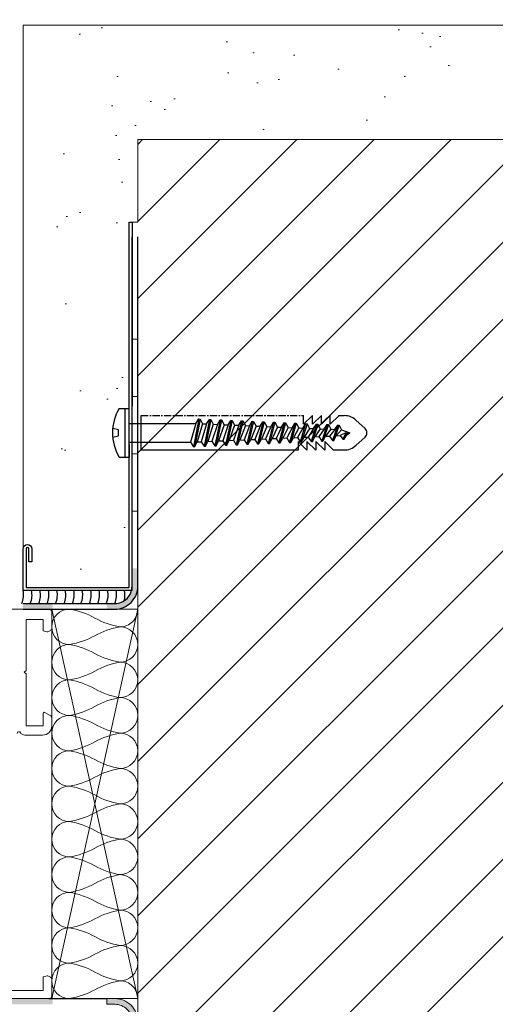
# Model space of a CAD drawing. Header units: millimetres. Extents: x 3652085 to 3778338, y -303702 to -273644.
# Tile 358 of 588: x 3710904 to 3710987, y -276478 to -276306. Entities that reach past the tile are written whole.
import ezdxf

# ---------------------------------------------------------------- set-up
doc = ezdxf.new("R2010")
doc.units = ezdxf.units.MM
doc.header["$PDMODE"] = 34
for name, pattern in [('CENTER', [2, 1.25, -0.25, 0.25, -0.25]), ('DASHED', [0.75, 0.5, -0.25]), ('HIDDEN2', [4.7625, 3.175, -1.5875])]:
    doc.linetypes.add(name, pattern=pattern)
for name, color, linetype, lineweight in [('004 Brick Wall', 7, 'Continuous', 0), ('021 Various', 7, 'Continuous', 5), ('A-Detl-Thin', 150, 'Continuous', 18), ('DIM-03    (HAUSART)', 111, 'Continuous', 5), ('G-Detl-Thin', 151, 'Continuous', 25)]:
    doc.layers.add(name, color=color, linetype=linetype, lineweight=lineweight)
for name, color, linetype in [('1', 7, 'Continuous'), ('ATTACHMT', 7, 'Continuous'), ('FIXINGS', 7, 'Continuous')]:
    doc.layers.add(name, color=color, linetype=linetype)
doc.styles.add('1-20 Eng HA', font='arial.ttf', dxfattribs={"height": 40})
doc.dimstyles.new('1-20 Eng HA', dxfattribs={"dimtxt": 40, "dimasz": 16, "dimexe": 16, "dimexo": 5, "dimgap": 5, "dimtad": 1, "dimdec": 0, "dimlfac": -1, "dimzin": 0, "dimdsep": 46, "dimtxsty": '1-20 Eng HA', "dimblk": 'OBLIQUE', "dimcen": 0.09, "dimdle": 16, "dimclrd": 256, "dimclre": 256, "dimclrt": 256, "dimadec": 0, "dimazin": 0, "dimtfac": 1, "dimtdec": 0, "dimtofl": 0, "dimtmove": 0, "dimatfit": 3, "dimldrblk": 'OBLIQUE', "dimfxl": 1, "dimtolj": 1, "dimtzin": 0, "dimlwe": 0, "dimarcsym": 0})

# ---------------------------------------------------------------- blocks, each defined once
blk = doc.blocks.new('_Oblique')
at = {"color": 0, "linetype": 'ByBlock', "lineweight": -2}
blk.add_line((-0.5, -0.5), (0.5, 0.5), dxfattribs=at)
blk = doc.blocks.new('*D530')
at = {"layer": 'Defpoints', "color": 0, "lineweight": 0, "transparency": 16777216}
for p in [(3710889.56, -276474.75), (3709959.65, -276476.55), (3710889.56, -276682.11)]:
    blk.add_point(p, dxfattribs=at)
at = {"layer": 'DIM-03    (HAUSART)', "linetype": 'HIDDEN2', "lineweight": 0, "transparency": 16777216}
for p, q in [((3710889.56, -276479.75), (3710889.56, -276698.11)), ((3709959.65, -276481.55), (3709959.65, -276698.11))]:
    blk.add_line(p, q, dxfattribs=at)
at = {"layer": 'DIM-03    (HAUSART)', "lineweight": -2, "transparency": 16777216}
blk.add_line((3709943.65, -276682.11), (3710905.56, -276682.11), dxfattribs=at)
at = {"layer": 'DIM-03    (HAUSART)', "lineweight": -2, "transparency": 16777216, "xscale": 16, "yscale": 16, "zscale": 16, "rotation": 180}
blk.add_blockref('_Oblique', (3709959.65, -276682.11), dxfattribs=at)
at = {"layer": 'DIM-03    (HAUSART)', "lineweight": -2, "transparency": 16777216, "xscale": 16, "yscale": 16, "zscale": 16}
blk.add_blockref('_Oblique', (3710889.56, -276682.11), dxfattribs=at)
at = {"layer": 'DIM-03    (HAUSART)', "lineweight": 0, "transparency": 16777216, "insert": (3710424.61, -276656.68), "char_height": 40, "attachment_point": 5, "style": '1-20 Eng HA'}
blk.add_mtext('\\A1;930', dxfattribs=at)
blk = doc.blocks.new('Dubel_1')
at = {"layer": 'FIXINGS', "color": 7}
for p, q in [((1.14, 4.24), (2.9, 4.24)), ((2.23, -4.24), (2.23, 4.24)), ((2.9, 2.04), (2.9, 4.24)), ((2.9, -2.04), (2.9, 2.04)), ((5, -3), (5, 3)), ((15.07, 2.42), (14.13, -2.42)), ((15.3, 2.41), (14.36, -2.41)), ((14.57, 1.63), (15.07, 2.42)), ((15.07, 2.42), (15.3, 2.41)), ((15.3, 2.41), (15.73, 1.58)), ((16.93, 2.34), (16, -2.34)), ((17.16, 2.33), (16.23, -2.33)), ((16.43, 1.55), (16.93, 2.34)), ((16.93, 2.34), (17.16, 2.33)), ((17.16, 2.33), (17.59, 1.5)), ((18.79, 2.26), (17.86, -2.26)), ((19.03, 2.25), (18.09, -2.25)), ((18.3, 1.47), (18.79, 2.26)), ((18.79, 2.26), (19.03, 2.25)), ((19.03, 2.25), (19.46, 1.42)), ((20.66, 2.17), (19.73, -2.17)), ((20.89, 2.16), (19.96, -2.16)), ((20.16, 1.39), (20.66, 2.17)), ((20.66, 2.17), (20.89, 2.16)), ((20.89, 2.16), (21.32, 1.34)), ((22.52, 2.09), (21.59, -2.09)), ((22.76, 2.08), (21.82, -2.08)), ((22.03, 1.31), (22.52, 2.09)), ((22.52, 2.09), (22.76, 2.08)), ((22.76, 2.08), (23.19, 1.26)), ((24.39, 2.01), (23.46, -2.01)), ((24.62, 2), (23.69, -2)), ((23.89, 1.23), (24.39, 2.01)), ((24.39, 2.01), (24.62, 2)), ((24.62, 2), (25.05, 1.18)), ((26.25, 1.93), (25.32, -1.93)), ((26.49, 1.92), (25.55, -1.92)), ((25.76, 1.15), (26.25, 1.93)), ((26.25, 1.93), (26.49, 1.92)), ((26.49, 1.92), (26.92, 1.1)), ((28.12, 1.85), (27.19, -1.85)), ((28.35, 1.84), (27.42, -1.84)), ((27.62, 1.06), (28.12, 1.85)), ((28.12, 1.85), (28.35, 1.84)), ((28.35, 1.84), (28.78, 1.01)), ((29.98, 1.77), (29.05, -1.77)), ((30.22, 1.76), (29.28, -1.76)), ((29.48, 0.98), (29.98, 1.77)), ((29.98, 1.77), (30.22, 1.76)), ((30.22, 1.76), (30.65, 0.93)), ((34.89, 3), (33.34, 1.51)), ((33.34, 1.51), (33.34, 3)), ((36.45, 3), (34.89, 1.51)), ((34.89, 1.51), (34.89, 3)), ((38, 3), (36.45, 1.51)), ((36.45, 1.51), (36.45, 3)), ((39.55, 3), (38, 1.51)), ((38, 1.51), (38, 3)), ((42.5, 2.2), (44.09, 0.73)), ((1.07, 0.5), (0.03, 0.75)), ((1.07, -0.5), (1.07, 0.5)), ((2.9, 1.63), (14.57, 1.63)), ((14.57, 1.63), (13.63, -1.63)), ((15.73, 1.58), (14.79, -1.58)), ((16.43, 1.55), (15.5, -1.55)), ((15.73, 1.58), (16.43, 1.55)), ((17.59, 1.5), (16.66, -1.5)), ((18.3, 1.47), (17.36, -1.47)), ((17.59, 1.5), (18.3, 1.47)), ((19.46, 1.42), (18.52, -1.42)), ((20.16, 1.39), (19.23, -1.39)), ((19.46, 1.42), (20.16, 1.39)), ((21.32, 1.34), (20.39, -1.34)), ((22.03, 1.31), (21.09, -1.31)), ((21.32, 1.34), (22.03, 1.31)), ((23.19, 1.26), (22.25, -1.26)), ((23.89, 1.23), (22.96, -1.23)), ((23.19, 1.26), (23.89, 1.23)), ((25.05, 1.18), (24.12, -1.18)), ((25.76, 1.15), (24.82, -1.15)), ((25.05, 1.18), (25.76, 1.15)), ((26.92, 1.1), (25.98, -1.1)), ((27.62, 1.06), (26.69, -1.06)), ((26.92, 1.1), (27.62, 1.06)), ((28.78, 1.01), (27.85, -1.01)), ((29.48, 0.98), (28.55, -0.98)), ((28.78, 1.01), (29.48, 0.98)), ((30.65, 0.93), (29.71, -0.93)), ((31.35, 0.9), (30.42, -0.9)), ((30.65, 0.93), (31.35, 0.9)), ((31.85, 1.69), (30.92, -1.69)), ((32.08, 1.68), (31.15, -1.68)), ((31.35, 0.9), (31.85, 1.69)), ((32.51, 0.85), (31.58, -0.85)), ((31.85, 1.69), (32.08, 1.68)), ((32.08, 1.68), (32.51, 0.85)), ((33.21, 0.82), (32.28, -0.82)), ((32.51, 0.85), (33.21, 0.82)), ((33.71, 1.6), (32.78, -1.6)), ((33.95, 1.59), (33.01, -1.59)), ((33.21, 0.82), (33.71, 1.6)), ((34.38, 0.77), (33.44, -0.77)), ((33.71, 1.6), (33.95, 1.59)), ((33.95, 1.59), (34.38, 0.77)), ((35.08, 0.74), (34.15, -0.74)), ((34.38, 0.77), (35.08, 0.74)), ((35.58, 1.52), (34.65, -1.52)), ((35.81, 1.51), (34.88, -1.51)), ((35.08, 0.74), (35.58, 1.52)), ((36.24, 0.69), (35.31, -0.69)), ((35.58, 1.52), (35.81, 1.51)), ((35.81, 1.51), (36.24, 0.69)), ((36.94, 0.66), (36.01, -0.66)), ((36.24, 0.69), (36.94, 0.66)), ((37.44, 1.44), (36.51, -1.44)), ((37.68, 1.43), (36.74, -1.43)), ((36.94, 0.66), (37.44, 1.44)), ((38.11, 0.61), (37.17, -0.61)), ((37.44, 1.44), (37.68, 1.43)), ((37.68, 1.43), (38.11, 0.61)), ((38.81, 0.58), (37.88, -0.58)), ((38.11, 0.61), (38.81, 0.58)), ((39.31, 1.36), (38.38, -1.36)), ((39.54, 1.35), (38.61, -1.35)), ((38.81, 0.58), (39.31, 1.36)), ((39.97, 0.53), (39.04, -0.53)), ((39.31, 1.36), (39.54, 1.35)), ((39.54, 1.35), (39.97, 0.53)), ((40.71, 0), (39.74, -0.49)), ((39.97, 0.53), (41.41, 0)), ((40.71, 0), (40.22, -1.12)), ((40.94, 0), (40.46, -1.11)), ((40.94, 0), (40.9, -0.36)), ((40.9, -0.36), (41.41, 0)), ((0.03, -0.75), (1.07, -0.5)), ((2.9, -1.63), (13.63, -1.63)), ((13.63, -1.63), (14.13, -2.42)), ((14.36, -2.41), (14.79, -1.58)), ((14.79, -1.58), (15.5, -1.55)), ((15.5, -1.55), (16, -2.34)), ((16.23, -2.33), (16.66, -1.5)), ((16.66, -1.5), (17.36, -1.47)), ((17.36, -1.47), (17.86, -2.26)), ((18.09, -2.25), (18.52, -1.42)), ((18.52, -1.42), (19.23, -1.39)), ((19.23, -1.39), (19.73, -2.17)), ((19.96, -2.16), (20.39, -1.34)), ((20.39, -1.34), (21.09, -1.31)), ((21.09, -1.31), (21.59, -2.09)), ((21.82, -2.08), (22.25, -1.26)), ((22.25, -1.26), (22.96, -1.23)), ((22.96, -1.23), (23.46, -2.01)), ((23.69, -2), (24.12, -1.18)), ((24.12, -1.18), (24.82, -1.15)), ((24.82, -1.15), (25.32, -1.93)), ((25.55, -1.92), (25.98, -1.1)), ((25.98, -1.1), (26.69, -1.06)), ((26.69, -1.06), (27.19, -1.85)), ((27.42, -1.84), (27.85, -1.01)), ((27.85, -1.01), (28.55, -0.98)), ((28.55, -0.98), (29.05, -1.77)), ((29.28, -1.76), (29.71, -0.93)), ((29.71, -0.93), (30.42, -0.9)), ((30.42, -0.9), (30.92, -1.69)), ((30.92, -1.69), (31.15, -1.68)), ((31.15, -1.68), (31.58, -0.85)), ((31.58, -0.85), (32.28, -0.82)), ((32.28, -0.82), (32.78, -1.6)), ((33.94, -3), (32.38, -1.51)), ((32.38, -1.51), (32.38, -3)), ((32.78, -1.6), (33.01, -1.59)), ((33.01, -1.59), (33.44, -0.77)), ((33.44, -0.77), (34.15, -0.74)), ((35.49, -3), (33.94, -1.51)), ((33.94, -1.51), (33.94, -3)), ((34.15, -0.74), (34.65, -1.52)), ((34.65, -1.52), (34.88, -1.51)), ((34.88, -1.51), (35.31, -0.69)), ((35.31, -0.69), (36.01, -0.66)), ((37.04, -3), (35.49, -1.51)), ((35.49, -1.51), (35.49, -3)), ((36.01, -0.66), (36.51, -1.44)), ((36.51, -1.44), (36.74, -1.43)), ((36.74, -1.43), (37.17, -0.61)), ((38.59, -3), (37.04, -1.51)), ((37.04, -1.51), (37.04, -3)), ((37.17, -0.61), (37.88, -0.58)), ((37.88, -0.58), (38.38, -1.36)), ((38.38, -1.36), (38.61, -1.35)), ((38.61, -1.35), (39.04, -0.53)), ((39.04, -0.53), (39.74, -0.49)), ((39.74, -0.49), (40.22, -1.12)), ((40.22, -1.12), (40.46, -1.11)), ((40.46, -1.11), (40.9, -0.36)), ((42.5, -2.2), (44.09, -0.73)), ((2.9, -2.04), (2.9, -4.24)), ((32.38, -3), (5, -3)), ((14.13, -2.42), (14.36, -2.41)), ((16, -2.34), (16.23, -2.33)), ((17.86, -2.26), (18.09, -2.25)), ((19.73, -2.17), (19.96, -2.16)), ((21.59, -2.09), (21.82, -2.08)), ((23.46, -2.01), (23.69, -2)), ((25.32, -1.93), (25.55, -1.92)), ((27.19, -1.85), (27.42, -1.84)), ((29.05, -1.77), (29.28, -1.76)), ((40.37, -3), (38.59, -3)), ((1.14, -4.24), (2.9, -4.24))]:
    blk.add_line(p, q, dxfattribs=at)
at = {"layer": 'FIXINGS', "color": 7, "linetype": 'CENTER'}
for p, q in [((5, 3), (33.34, 3)), ((39.55, 3), (40.46, 3))]:
    blk.add_line(p, q, dxfattribs=at)
at = {"layer": 'FIXINGS', "color": 7}
for centre, radius, start, end in [((8.46, 0), 8.46, 149.9384, 210.0616), ((40.46, 0), 3, 47.3071, 89.9854), ((43.41, 0), 1, 312.6929, 47.3071), ((40.46, 0), 3, 268.1701, 314.2616)]:
    blk.add_arc(centre, radius, start, end, dxfattribs=at)
blk = doc.blocks.new('*D533')
at = {"layer": 'Defpoints', "color": 0, "lineweight": 0, "transparency": 16777216}
for p in [(3711051.35, -276306.55), (3711051.35, -276306.55), (3711034.73, -276326.55)]:
    blk.add_point(p, dxfattribs=at)
at = {"layer": 'DIM-03    (HAUSART)', "lineweight": -2, "transparency": 16777216}
for p, q in [((3710999.5, -276284.62), (3710999.5, -276216.77)), ((3711051.35, -276316.55), (3710999.5, -276284.62)), ((3711051.35, -276342.55), (3711051.35, -276290.55))]:
    blk.add_line(p, q, dxfattribs=at)
at = {"layer": 'DIM-03    (HAUSART)', "linetype": 'HIDDEN2', "lineweight": 0, "transparency": 16777216}
for p, q in [((3711056.35, -276306.55), (3711067.35, -276306.55)), ((3711039.73, -276326.55), (3711067.35, -276326.55))]:
    blk.add_line(p, q, dxfattribs=at)
at = {"layer": 'DIM-03    (HAUSART)', "lineweight": -2, "transparency": 16777216, "xscale": 16, "yscale": 16, "zscale": 16}
for p, rotation in [((3711051.35, -276306.55), 90), ((3711051.35, -276326.55), 270)]:
    blk.add_blockref('_Oblique', p, dxfattribs=dict(at, rotation=rotation))
at = {"layer": 'DIM-03    (HAUSART)', "lineweight": 0, "transparency": 16777216, "insert": (3710974.07, -276250.69), "char_height": 40, "attachment_point": 5, "rotation": 90, "style": '1-20 Eng HA'}
blk.add_mtext('\\A1;20', dxfattribs=at)
blk = doc.blocks.new('*U72')
at = {"color": 7, "linetype": 'Continuous', "lineweight": 0}
for points in [[(0, 15), (4, 15)], [(0, -14.99), (0, 15)], [(4, 15), (4, -14.99)], [(4, 10.5), (6, 10.5)], [(4, -10.5), (4, 10.5)], [(6, -10.5), (6, 10.5)], [(6, 8.5), (6.75, 9.8)], [(6.1, 8.25), (6.35, 9.05)], [(6.35, 9.05), (6.75, 9.8)], [(6.75, 9.8), (13.25, 9.8)], [(13.25, 9.8), (13.65, 9.05)], [(14, 8.5), (13.25, 9.8)], [(13.65, 9.05), (13.9, 8.25)], [(6, 7.35), (6.1, 8.25)], [(6.1, 6.5), (6, 7.35)], [(13.9, 8.25), (14, 7.35)], [(14, 7.35), (13.9, 6.5)], [(14, -8.5), (14, 8.5)], [(-82.77, 5.35), (-83.62, 5.05)], [(-82.77, 5.35), (-81.22, 5.6)], [(-81.22, 5.6), (-79.67, 5.6)], [(-79.67, 5.6), (-67.53, 4.95)], [(6.35, 5.65), (6.1, 6.5)], [(6.75, 4.9), (6.35, 5.65)], [(13.65, 5.65), (13.25, 4.9)], [(13.9, 6.5), (13.65, 5.65)], [(-91.02, 3.5), (-89.52, 5)], [(-91.02, -3.5), (-91.02, 3.5)], [(-89.52, 5), (-85.02, 5)], [(-89.52, -5), (-89.52, 5)], [(-84.02, 4.8), (-85.02, 5)], [(-85.02, 5), (-85.02, -5)], [(-84.82, 3.6), (-84.97, 2.65)], [(-84.37, 4.45), (-84.82, 3.6)], [(-83.62, 5.05), (-84.37, 4.45)], [(-82.77, 2.85), (-82.67, 3.5)], [(-82.67, 3.5), (-82.32, 4.05)], [(-82.32, 4.05), (-81.82, 4.5)], [(-82.02, 1.15), (-81.82, 4.5)], [(-81.82, 4.5), (-81.77, 2.8)], [(-78.72, 3.45), (-78.12, 3.95)], [(-78.62, 2.75), (-78.72, 3.45)], [(-78.12, 3.95), (-77.22, 3.8)], [(-77.87, 1.8), (-77.72, 4.4)], [(-77.22, 3.8), (-76.87, 3.1)], [(-67.53, -1.3), (-67.53, 4.95)], [(-67.53, 3.6), (-65.18, 3.6)], [(-64.93, 3.7), (-65.18, 3.6)], [(-64.83, 4), (-64.93, 3.7)], [(-64.83, 5), (-64.83, -5)], [(-64.83, 5), (4, 5)], [(-64.83, -4), (-64.83, 4)], [(-13.05, 5), (-13.05, -5)], [(-11.05, 5), (-11.05, -5)], [(4, 4.1), (-11.05, 4.1)], [(6.25, 3), (6.75, 4.9)], [(6.75, 4.9), (13.25, 4.9)], [(13.25, 4.9), (13.7, 3)], [(14, 5), (15, 5)], [(15.89, 4.1), (14, 4.1)], [(15, 5), (16.34, 3.6)], [(15, 5), (15, -5)], [(18.44, 3.7), (16.34, 3.7)], [(16.34, 3.6), (16.34, -3.6)], [(18.94, 3.2), (18.44, 3.7)], [(18.44, -3.7), (18.44, 3.7)], [(-84.97, 2.65), (-84.67, 1.2)], [(-82.72, 2.2), (-82.77, 2.85)], [(-82.47, 1.6), (-82.72, 2.2)], [(-81.77, 2.8), (-82.02, 1.15)], [(-79.17, 3.25), (-76.47, 3.1)], [(-77.62, 2.35), (-78.62, 2.75)], [(-76.87, 3.1), (-77.62, 2.35)], [(6, 1), (6.25, 3)], [(13.7, 3), (13.95, 1)], [(18.94, 3.2), (18.94, -3.2)], [(-72.48, 0), (-92.92, 0)], [(-89.97, 0), (-64.98, 0)], [(-84.67, 1.2), (-83.87, 0.3)], [(-83.87, 0.3), (-82.47, -0.2)], [(-82.02, 1.15), (-82.47, 1.6)], [(-42.49, 0), (-57.48, 0)], [(-12.5, 0), (-27.49, 0)], [(22.89, 0), (2.5, 0)], [(6, -1), (6, 1)], [(13.95, 1), (13.95, -1)], [(-82.47, -0.2), (-81.62, -0.45)], [(-81.62, -0.45), (-80.77, -0.7)], [(-80.77, -0.7), (-76.97, -0.9)], [(-76.97, -0.9), (-76.62, -1)], [(-76.62, -1), (-76.32, -1.2)], [(-76.32, -1.2), (-76.17, -1.55)], [(-76.17, -1.55), (-76.12, -1.9)], [(-69.73, -1.65), (-69.53, -1.35)], [(-69.73, -1.95), (-69.73, -1.65)], [(-69.53, -1.35), (-69.23, -1.2)], [(-69.23, -1.2), (-67.53, -1.3)], [(6.25, -2.95), (6, -1)], [(13.95, -1), (13.7, -2.95)], [(-82.87, -3.65), (-81.67, -3.3)], [(-81.67, -3.3), (-80.52, -2.9)], [(-80.52, -2.9), (-76.77, -2.7)], [(-76.47, -2.55), (-76.77, -2.7)], [(-76.22, -2.25), (-76.47, -2.55)], [(-76.12, -1.9), (-76.22, -2.25)], [(-69.53, -2.25), (-69.73, -1.95)], [(-69.23, -2.4), (-69.53, -2.25)], [(-69.23, -2.4), (-67.53, -2.3)], [(-67.53, -2.3), (-67.53, -5.05)], [(6.75, -4.9), (6.25, -2.95)], [(13.7, -2.95), (13.25, -4.9)], [(18.44, -3.7), (18.94, -3.2)], [(-89.52, -5), (-91.02, -3.5)], [(-89.52, -5), (-85.02, -5)], [(-84.82, -4.95), (-85.02, -5)], [(-84.82, -5.05), (-84.02, -4.15)], [(-84.82, -5.05), (-84.77, -5.85)], [(-84.02, -4.15), (-82.87, -3.65)], [(-82.62, -5.75), (-81.82, -4.95)], [(-81.82, -4.95), (-81.62, -5.7)], [(-81.82, -4.95), (-81.72, -6.2)], [(-77.72, -4.55), (-77.67, -6.25)], [(-76.57, -5.45), (-67.53, -5.05)], [(-67.53, -3.6), (-65.18, -3.6)], [(-65.18, -3.6), (-64.93, -3.7)], [(-64.93, -3.7), (-64.83, -4)], [(-64.83, -5), (4, -5)], [(-13, -5), (-13.05, -5)], [(4, -4.1), (-11.05, -4.1)], [(6.35, -5.65), (6.75, -4.9)], [(6.75, -4.9), (13.25, -4.9)], [(13.25, -4.9), (13.65, -5.65)], [(15.89, -4.1), (14, -4.1)], [(14, -5), (15, -5)], [(15, -5), (16.34, -3.6)], [(18.44, -3.7), (16.34, -3.7)], [(-84.77, -5.85), (-82.62, -5.75)], [(-82.62, -5.75), (-81.72, -6.2)], [(-81.62, -5.7), (-81.72, -6.2)], [(-81.62, -5.7), (-78.72, -5.55)], [(-78.72, -5.55), (-78.62, -5.65)], [(-78.62, -5.55), (-77.67, -5.45)], [(-78.62, -5.65), (-76.72, -5.9)], [(-77.67, -5.45), (-76.67, -5.45)], [(-76.67, -5.55), (-76.72, -5.9)], [(-76.67, -5.55), (-76.62, -5.5)], [(-76.62, -5.5), (-76.57, -5.45)], [(6, -7.35), (6.1, -6.5)], [(6.1, -6.5), (6.35, -5.65)], [(13.65, -5.65), (13.9, -6.5)], [(13.9, -6.5), (14, -7.35)], [(6.1, -8.2), (6, -7.35)], [(6, -8.5), (6.75, -9.8)], [(6.35, -9.05), (6.1, -8.2)], [(14, -8.5), (13.25, -9.8)], [(13.9, -8.2), (13.65, -9.05)], [(14, -7.35), (13.9, -8.2)], [(6.75, -9.8), (6.35, -9.05)], [(6.75, -9.8), (13.25, -9.8)], [(13.65, -9.05), (13.25, -9.8)], [(4, -10.5), (6, -10.5)], [(4, -14.99), (0, -14.99)]]:
    blk.add_lwpolyline(points, dxfattribs=at)
blk = doc.blocks.new('F_042')
at = {"lineweight": 0}
for points in [[(19, -14.37), (-19, -14.37, 0.198913), (-19.35, -14.51, 0.198913), (-19.5, -14.87), (-19.5, -17.65, 0.267858), (-19.25, -18.08), (-18.82, -18.33, 0.198991), (-18.67, -18.35), (-18, -18.17), (-18, -16.17), (-15, -16.17), (-15, -25.07), (-14.7, -25.37), (-15, -25.67), (-15, -34.77), (-17.99, -34.77), (-17.99, -32.57, 0.57735), (-18.29, -32.4), (-19.24, -32.94, 0.267946), (-19.49, -33.38), (-19.49, -34.76, 0.413824), (-17.9, -36.36), (-15, -36.37, 0.146116), (-14.12, -36.11, 0.186234), (-14.04, -35.99, -0.879905), (-13.45, -36.07)], [(-11.01, -80.97), (-18.01, -80.97), (-18.01, -78.55), (-18.68, -78.38, 0.198674), (-18.83, -78.4), (-19.26, -78.64, 0.267999), (-19.51, -79.08), (-19.51, -81.87, 0.414214), (-19.01, -82.37), (-19.01, -82.37), (43.99, -82.37, 0.414214)]]:
    blk.add_lwpolyline(points, format="xyb", dxfattribs=at)

msp = doc.modelspace()

# ---------------------------------------------------------------- hatches: boundary and pattern name
at = {"layer": '004 Brick Wall', "linetype": 'Continuous', "lineweight": 0}
h = msp.add_hatch(dxfattribs=at)
h.set_pattern_fill('ANSI31', scale=3, angle=-360, style=0)
h.set_pattern_definition([(45, (-22418459.062, -7492012.45), (-6.7351920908, 6.7351920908), [])])
h.paths.add_polyline_path([(3711216.84, -276526.55), (3711216.84, -276326.55), (3710925.05, -276326.55), (3710925.05, -276526.55)])
at = {"layer": '021 Various'}
h = msp.add_hatch(dxfattribs=at)
h.set_pattern_fill('SITEWORK_SAND', color=256, scale=10, angle=-90, style=0, pattern_type=2)
h.set_pattern_definition([(307.5, (6188141.759, 13576407.234), (19.26823769, 0.62993358), [0, -15.2, 0, -17, 0, -16.25]), (277.5, (6188141.76, 13576407.234), (28.22146065, -17.697767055), [0, -8.2, 0, -13.7, 0, -5.25]), (237.5, (6188141.76, 13576419.534), (0.056590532, -31.141418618), [0, -5, 0, -18, 0, -23.5]), (227.5, (6188141.76, 13576419.534), (8.776755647, -30.061266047), [0, -2.5, 0, -11.8, 0, -13.5])])
edge = h.paths.add_edge_path()
edge.add_line((3710905.05, -276306.55), (3710905.05, -276343.55))
edge.add_line((3710905.05, -276343.55), (3710905.05, -276398.02))
edge.add_arc((3710905.8, -276398.02), 0.75, 0, 180, ccw=False)
edge.add_line((3710906.55, -276398.02), (3710906.55, -276400.27))
edge.add_line((3710906.55, -276400.27), (3710906.05, -276400.27))
edge.add_line((3710906.05, -276400.27), (3710906.05, -276398.02))
edge.add_arc((3710905.8, -276398.02), 0.25, 0, 180)
edge.add_line((3710905.55, -276398.02), (3710905.55, -276404.77))
edge.add_line((3710905.55, -276404.77), (3710923.55, -276404.77))
edge.add_line((3710923.55, -276404.77), (3710923.55, -276381.99))
edge.add_line((3710923.55, -276381.99), (3710921.79, -276381.99))
edge.add_arc((3710929.11, -276377.76), 8.46, 149.9384, 210.0616, ccw=False)
edge.add_line((3710921.79, -276373.52), (3710923.55, -276373.52))
edge.add_line((3710923.55, -276373.52), (3710923.55, -276326.55))
edge.add_line((3710923.55, -276326.55), (3711216.84, -276326.55))
edge.add_line((3711216.84, -276326.55), (3711216.84, -276306.55))
edge.add_line((3711216.84, -276306.55), (3710905.05, -276306.55))
at = {"layer": 'ATTACHMT', "linetype": 'Continuous', "lineweight": -3}
for points in [[(3710919.67, -276408.55), (3710919.67, -276407.55), (3710921.06, -276407.55, 0.414214), (3710924.06, -276404.55), (3710924.06, -276401.43), (3710925.06, -276401.43), (3710925.06, -276404.55, -0.414214), (3710921.06, -276408.55)], [(3710910.23, -276408.55), (3710910.23, -276407.55), (3710905.05, -276407.55), (3710905.05, -276408.55)], [(3710910.23, -276476.55), (3710910.23, -276477.55), (3710900.79, -276477.55), (3710900.79, -276476.55)]]:
    msp.add_hatch(color=256, dxfattribs=at).paths.add_polyline_path(points)
h = msp.add_hatch(color=256, dxfattribs=at)
edge = h.paths.add_edge_path()
edge.add_line((3710919.67, -276476.55), (3710919.67, -276477.55))
edge.add_line((3710919.67, -276477.55), (3710921.06, -276477.55))
edge.add_arc((3710921.06, -276480.55), 3, 0, 90, ccw=False)
edge.add_line((3710924.06, -276480.55), (3710924.06, -276489.24))
edge.add_line((3710924.06, -276489.24), (3710925.06, -276489.24))
edge.add_line((3710925.06, -276489.24), (3710925.06, -276480.55))
edge.add_arc((3710921.06, -276480.55), 4, 0, 90)
edge.add_line((3710921.06, -276476.55), (3710919.67, -276476.55))

# ---------------------------------------------------------------- linework, layer by layer
at = {"color": 0, "lineweight": 0}
for points in [[(3710924.06, -276361.43), (3710925.05, -276361.43), (3710925.05, -276371.43), (3710924.06, -276371.43), (3710924.06, -276361.43)], [(3710924.06, -276381.43), (3710925.05, -276381.43), (3710925.05, -276391.43), (3710924.06, -276391.43), (3710924.06, -276381.43)]]:
    msp.add_lwpolyline(points, close=True, dxfattribs=at)
msp.add_lwpolyline([(3710919.67, -276476.55), (3710919.67, -276477.55), (3710921.06, -276477.55, -0.414214), (3710924.06, -276480.55), (3710924.06, -276489.24), (3710925.06, -276489.24), (3710925.06, -276480.55, 0.414214), (3710921.06, -276476.55), (3710919.67, -276476.55)], format="xyb", close=True, dxfattribs=at)
at = {"layer": '004 Brick Wall', "color": 7, "linetype": 'Continuous', "lineweight": 18}
msp.add_lwpolyline([(3710925.05, -276346.55), (3710925.05, -276526.55)], dxfattribs=at)
at = {"layer": '021 Various'}
msp.add_lwpolyline([(3710905.05, -276306.55), (3710905.05, -276343.55), (3710905.05, -276398.02, -1), (3710906.55, -276398.02), (3710906.55, -276400.27), (3710906.05, -276400.27), (3710906.05, -276398.02, 1), (3710905.55, -276398.02), (3710905.55, -276404.77), (3710923.55, -276404.77), (3710923.55, -276381.99), (3710921.79, -276381.99, -0.268526), (3710921.79, -276373.52), (3710923.55, -276373.52), (3710923.55, -276340.96), (3710925.05, -276340.96), (3710925.05, -276326.55), (3711216.84, -276326.55), (3711216.84, -276306.55)], format="xyb", close=True, dxfattribs=at)
at = {"layer": '1', "linetype": 'Continuous', "lineweight": 0}
msp.add_lwpolyline([(3710925.05, -276408.55), (3710906.74, -276408.55)], dxfattribs=at)
at = {"layer": 'A-Detl-Thin', "color": 3, "lineweight": 0}
msp.add_lwpolyline([(3710925.05, -276408.55, -0.414214), (3710921.96, -276411.64, -0.088209), (3710917.55, -276410.1, 0.088209), (3710913.14, -276408.55, 1), (3710913.14, -276414.73, 0.088209), (3710917.55, -276413.19, -0.088209), (3710921.96, -276411.64, -1), (3710921.96, -276417.82, -0.088209), (3710917.55, -276416.28, 0.088209), (3710913.14, -276414.73, 1), (3710913.14, -276420.91, 0.088209), (3710917.55, -276419.37, -0.088209), (3710921.96, -276417.82, -1), (3710921.96, -276424, -0.088209), (3710917.55, -276422.46, 0.088209), (3710913.14, -276420.91, 1), (3710913.14, -276427.1, 0.088209), (3710917.55, -276425.55, -0.088209), (3710921.96, -276424, -1), (3710921.96, -276430.19, -0.088209), (3710917.55, -276428.64, 0.088209), (3710913.14, -276427.1, 1), (3710913.14, -276433.28, 0.088209), (3710917.55, -276431.73, -0.088209), (3710921.96, -276430.19, -1), (3710921.96, -276436.37, -0.088209), (3710917.55, -276434.82, 0.088209), (3710913.14, -276433.28, 1), (3710913.14, -276439.46, 0.088209), (3710917.55, -276437.91, -0.088209), (3710921.96, -276436.37, -1), (3710921.96, -276442.55, -0.088209), (3710917.55, -276441, 0.088209), (3710913.14, -276439.46, 1), (3710913.14, -276445.64, 0.088209), (3710917.55, -276444.1, -0.088209), (3710921.96, -276442.55, -1), (3710921.96, -276448.73, -0.088209), (3710917.55, -276447.19, 0.088209), (3710913.14, -276445.64, 1), (3710913.14, -276451.82, 0.088209), (3710917.55, -276450.28, -0.088209), (3710921.96, -276448.73, -1), (3710921.96, -276454.91, -0.088209), (3710917.55, -276453.37, 0.088209), (3710913.14, -276451.82, 1), (3710913.14, -276458, 0.088209), (3710917.55, -276456.46, -0.088209), (3710921.96, -276454.91, -1), (3710921.96, -276461.1, -0.088209), (3710917.55, -276459.55, 0.088209), (3710913.14, -276458, 1), (3710913.14, -276464.19, 0.088209), (3710917.55, -276462.64, -0.088209), (3710921.96, -276461.1, -1), (3710921.96, -276467.28, -0.088209), (3710917.55, -276465.73, 0.088209), (3710913.14, -276464.19, 1), (3710913.14, -276470.37, 0.088209), (3710917.55, -276468.82, -0.088209), (3710921.96, -276467.28, -1), (3710921.96, -276473.46, -0.088209), (3710917.55, -276471.91, 0.088209), (3710913.14, -276470.37, 1), (3710913.14, -276476.55, 0.088209), (3710917.55, -276475, -0.088209), (3710921.96, -276473.46, -0.414214), (3710925.05, -276476.55)], format="xyb", dxfattribs=at)
at = {"layer": 'ATTACHMT', "color": 7, "linetype": 'Continuous', "lineweight": -3}
msp.add_line((3710909.55, -276476.55), (3710919.67, -276476.55), dxfattribs=at)
msp.add_lwpolyline([(3710906.05, -276398.02, 1), (3710905.55, -276398.02), (3710905.55, -276404.77), (3710923.55, -276404.77), (3710923.55, -276340.96), (3710924.06, -276340.96), (3710924.05, -276405.27), (3710905.05, -276405.27), (3710905.05, -276398.02, -1), (3710906.55, -276398.02), (3710906.55, -276400.27), (3710906.05, -276400.27)], format="xyb", close=True, dxfattribs=at)
for points in [[(3710905.05, -276407.55), (3710921.06, -276407.55, 0.414214), (3710924.06, -276404.55), (3710924.06, -276343.55)], [(3710905.05, -276408.55), (3710921.06, -276408.55, 0.414214), (3710925.06, -276404.55), (3710925.05, -276343.55)]]:
    msp.add_lwpolyline(points, format="xyb", dxfattribs=at)
at = {"layer": 'ATTACHMT', "color": 3}
for centre, start in [((3710901.27, -276406.05), 337.1544), ((3710902.74, -276406.05), 337.1544), ((3710904.22, -276406.05), 337.1544), ((3710905.69, -276406.05), 337.1544), ((3710907.17, -276406.05), 337.1544), ((3710908.64, -276406.05), 337.1544), ((3710910.12, -276406.05), 337.1544), ((3710911.59, -276406.05), 337.1544), ((3710913.07, -276406.05), 337.1544), ((3710914.54, -276406.05), 337.1544), ((3710916.02, -276406.05), 337.1544), ((3710917.49, -276406.05), 337.1544), ((3710918.97, -276406.05), 344.8532)]:
    msp.add_arc(centre, 3.86, start, 11.65, dxfattribs=at)
at = {"layer": 'G-Detl-Thin', "color": 2, "lineweight": 0}
for p, q in [((3710925.06, -276408.55), (3710910.05, -276476.55)), ((3710925.06, -276476.55), (3710910.05, -276408.55))]:
    msp.add_line(p, q, dxfattribs=at)
msp.add_lwpolyline([(3710925.06, -276408.55), (3710910.05, -276408.55), (3710910.05, -276476.55), (3710925.06, -276476.55), (3710925.06, -276408.55)], close=True, dxfattribs=at)

# ---------------------------------------------------------------- block references
at = {"linetype": 'DASHED', "lineweight": 5, "ltscale": 0.5, "xscale": -1}
msp.add_blockref('F_042', (3710890.55, -276394.18), dxfattribs=at)
msp.add_blockref('Dubel_1', (3710920.65, -276377.76))
at = {"lineweight": 0, "rotation": 270}
msp.add_blockref('*U72', (3710995.36, -276532.55), dxfattribs=at)

# ---------------------------------------------------------------- dimensions: what is measured, and where the dimension line sits
at = {"layer": 'DIM-03    (HAUSART)', "lineweight": 0}
dim = msp.add_linear_dim(base=(3711051.35, -276306.55), p1=(3711034.73, -276326.55), p2=(3711051.35, -276306.55), angle=90, dimstyle='1-20 Eng HA', override={"dimclrd": 256, "dimclre": 256, "dimclrt": 256, "dimtmove": 1}, dxfattribs=at)
dim.commit()
dim.dimension.update_dxf_attribs({"geometry": '*D533', "text_midpoint": (3710999.5, -276279.62), "dimtype": 160})
dim = msp.add_linear_dim(base=(3710889.56, -276682.11), p1=(3709959.65, -276476.55), p2=(3710889.56, -276474.75), dimstyle='1-20 Eng HA', override={"dimclrd": 256, "dimclre": 256, "dimclrt": 256}, dxfattribs=at)
dim.commit()
dim.dimension.update_dxf_attribs({"geometry": '*D530', "text_midpoint": (3710424.61, -276656.68)})

doc.saveas('drawing.dxf')
